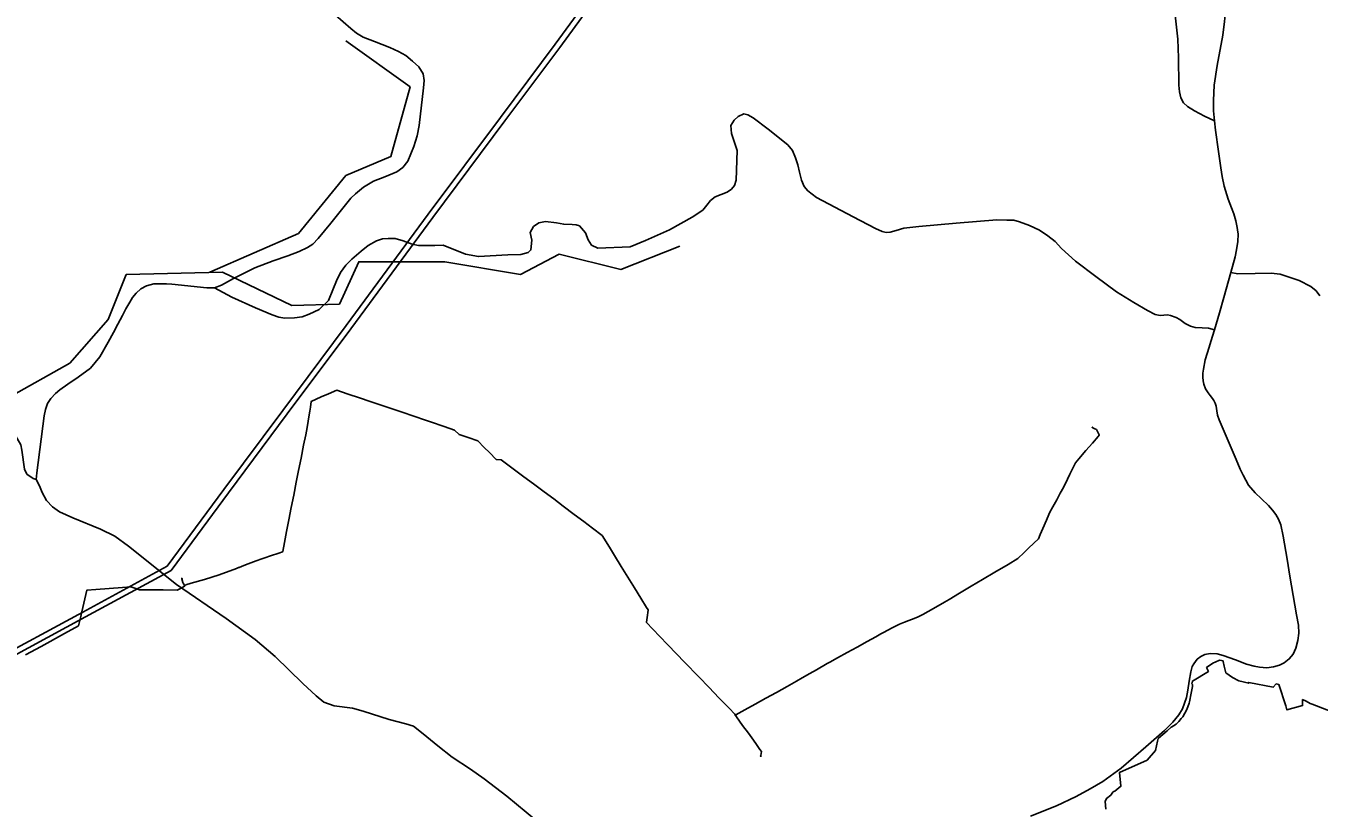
# Model space of a CAD drawing. Extents: x -789162 to -606354, y -1062736 to -945481.
# Drawn here: x -673868 to -670424, y -984691 to -982608 of the extents above; entities that cross this region are included whole.
import ezdxf

# ---------------------------------------------------------------- set-up
doc = ezdxf.new("R2010")
doc.units = 0
for name, color, linetype in [('_SIRSI VZTAHY_CYKLOTRASY MISTNI S', 7, 'Continuous'), ('_SIRSI VZTAHY_ELEKTRICKE VEDENI VN 110 kV S', 7, 'Continuous'), ('_SIRSI VZTAHY_SILNICE I TRIDY_STAV', 7, 'Continuous'), ('_SIRSI VZTAHY_SILNICE III TRIDY_STAV', 7, 'Continuous'), ('_SIRSI VZTAHY_USES_NRBC_S', 7, 'Continuous'), ('_SIRSI VZTAHY_VTL PLYNOVOD', 7, 'Continuous')]:
    doc.layers.add(name, color=color, linetype=linetype)

msp = doc.modelspace()

# ---------------------------------------------------------------- linework, layer by layer
at = {"layer": '_SIRSI VZTAHY_CYKLOTRASY MISTNI S'}
for points in [[(-673378.1, -983263.1), (-673142.1, -983160.4), (-673015.6, -983006.4), (-672895.9, -982955.1), (-672844.6, -982770.3), (-673015.6, -982647.1)], [(-673915, -983598.4), (-673750.9, -983506), (-673648.3, -983389.7), (-673600.4, -983269.9), (-673343.9, -983263.1), (-673159.2, -983352), (-673032.7, -983348.6), (-672981.4, -983235.7), (-672752.3, -983235.7), (-672550.5, -983269.9), (-672447.9, -983215.2), (-672283.8, -983256.2), (-672126.5, -983194.6)]]:
    msp.add_lwpolyline(points, dxfattribs=at)
at = {"layer": '_SIRSI VZTAHY_ELEKTRICKE VEDENI VN 110 kV S'}
for points in [[(-671043.7, -980672.2), (-671158.6, -980886.3), (-671249.6, -981058.7), (-671251.9, -981265.2), (-671255.4, -981448.5), (-671257.5, -981636.6), (-671260.3, -981844.8), (-671431.2, -981932.9), (-671691.2, -982066.6), (-672035.1, -982243.7), (-672228.9, -982342.9), (-672458, -982656), (-672604.3, -982851.6), (-672796.3, -983109.2), (-673014.7, -983405.3), (-673183.7, -983631.7), (-673340.4, -983841.8), (-673491.3, -984046), (-673715.9, -984168.5), (-673969.7, -984305.4)], [(-671043.7, -980672.2), (-671158.6, -980886.3), (-671249.6, -981058.7), (-671251.9, -981265.2), (-671255.4, -981448.5), (-671257.5, -981636.6), (-671260.3, -981844.8), (-671431.2, -981932.9), (-671691.2, -982066.6), (-672035.1, -982243.7), (-672228.9, -982342.9), (-672458, -982656), (-672604.3, -982851.6), (-672796.3, -983109.2), (-673014.7, -983405.3), (-673183.7, -983631.7), (-673340.4, -983841.8), (-673491.3, -984046), (-673715.9, -984168.5), (-673969.7, -984305.4)], [(-671033.5, -980677.5), (-671148.4, -980891.6), (-671235.9, -981061.9), (-671236.9, -981265.2), (-671240.4, -981448.6), (-671242.5, -981636.7), (-671245.4, -981854.1), (-671424.4, -981946.3), (-671684.4, -982080), (-672028.2, -982257), (-672219.1, -982354.7), (-672446.1, -982665.2), (-672592.3, -982860.6), (-672784.3, -983118.2), (-673002.6, -983414.2), (-673171.7, -983640.7), (-673328.4, -983850.8), (-673481.3, -984057.6), (-673708.7, -984181.6), (-673962.5, -984318.5)], [(-671033.5, -980677.5), (-671148.4, -980891.6), (-671235.9, -981061.9), (-671236.9, -981265.2), (-671240.4, -981448.6), (-671242.5, -981636.7), (-671245.4, -981854.1), (-671424.4, -981946.3), (-671684.4, -982080), (-672028.2, -982257), (-672219.1, -982354.7), (-672446.1, -982665.2), (-672592.3, -982860.6), (-672784.3, -983118.2), (-673002.6, -983414.2), (-673171.7, -983640.7), (-673328.4, -983850.8), (-673481.3, -984057.6), (-673708.7, -984181.6), (-673962.5, -984318.5)]]:
    msp.add_lwpolyline(points, dxfattribs=at)
at = {"layer": '_SIRSI VZTAHY_SILNICE I TRIDY_STAV'}
for points in [[(-670702.1, -982860.5), (-670704.9, -982833.6), (-670704.9, -982806.2), (-670703.2, -982765.7), (-670695.5, -982713.6), (-670679.9, -982632.2), (-670675.5, -982596.3), (-670673, -982569.3), (-670669.8, -982535.3), (-670668.9, -982514.8), (-670668.7, -982481.1), (-670668, -982445.2), (-670671.1, -982393.5), (-670677.5, -982322.2), (-670684.1, -982252.2)], [(-670659.3, -983264.1), (-670647.8, -983222.6), (-670643.5, -983203.9), (-670640.2, -983181.4), (-670639.6, -983162.3), (-670640.8, -983150.4), (-670641.7, -983144.6), (-670646, -983126.4), (-670651.3, -983108.4), (-670657.2, -983091.9), (-670665.8, -983069), (-670676.6, -983034.9), (-670682.1, -983009.1), (-670685.9, -982985.3), (-670692.2, -982942.6), (-670700, -982885.6), (-670702.1, -982860.5)], [(-670702.2, -983416.6), (-670688.9, -983372), (-670677.2, -983330.9), (-670659.3, -983264.1)], [(-671192.5, -984712.1), (-671123.3, -984684.2), (-671070.7, -984659.6), (-671033.7, -984639.4), (-670999.4, -984619.8), (-670951.2, -984584.3), (-670884.9, -984527.8), (-670835.4, -984483.9), (-670813.8, -984461.9), (-670797.7, -984442.3), (-670788, -984426.5), (-670781.9, -984411.3), (-670777.2, -984395.9), (-670773.9, -984376.7), (-670770.2, -984352.3), (-670765.8, -984327.9), (-670761.6, -984313.9), (-670757.6, -984306.3), (-670748.6, -984294.4), (-670738.5, -984286.7), (-670728.1, -984281.8), (-670713.8, -984279.2), (-670695.6, -984280.1), (-670679.5, -984284), (-670646.9, -984295.9), (-670617.4, -984306.9), (-670596.7, -984312.7), (-670582.2, -984315.7), (-670562.8, -984316.8), (-670545, -984314.6), (-670529.1, -984310.2), (-670516.6, -984304.1), (-670503.4, -984293.1), (-670493.2, -984280.3), (-670486.2, -984264.7), (-670480.5, -984244.6), (-670478.3, -984225), (-670479.1, -984203.7), (-670483.8, -984175.7), (-670501.6, -984072.9), (-670509.3, -984028), (-670519.9, -983966.1), (-670525.6, -983936.2), (-670532.2, -983920.8), (-670538.8, -983908.9), (-670547.8, -983896.8), (-670558.4, -983884.9), (-670577.5, -983866.8), (-670594.5, -983851.4), (-670611.5, -983830.7), (-670626.4, -983803.9), (-670634.3, -983787.8), (-670644.7, -983761.9), (-670690.2, -983656.7), (-670694.1, -983643.9), (-670696.2, -983632.4), (-670698.2, -983620.3), (-670701.1, -983612.6), (-670704.6, -983605.5), (-670708.1, -983599.8), (-670713.9, -983592.1), (-670719.2, -983584.7), (-670726.7, -983574.2), (-670730.6, -983561.9), (-670732.6, -983552.9), (-670733.6, -983542.8), (-670733.1, -983532.8), (-670731.9, -983521.8), (-670727, -983496.9), (-670716.9, -983462.9), (-670711.8, -983448), (-670702.2, -983416.6)]]:
    msp.add_lwpolyline(points, dxfattribs=at)
at = {"layer": '_SIRSI VZTAHY_SILNICE III TRIDY_STAV'}
for points in [[(-673365.4, -983305.6), (-673346.8, -983298.3), (-673315.3, -983280.5), (-673257.9, -983252.3), (-673209, -983232.9), (-673170.6, -983219.9), (-673140.1, -983208.1), (-673118.1, -983197.8), (-673103.6, -983188.7), (-673089.5, -983174.2), (-673055.5, -983132.8), (-673002.2, -983066.6), (-672990.3, -983054.9), (-672968.3, -983037.3), (-672942.3, -983021), (-672911.7, -983009.9), (-672880, -982996.4), (-672863.9, -982984.6), (-672850.8, -982967.5), (-672835, -982929.1), (-672825.9, -982900.2), (-672820.5, -982872.7), (-672809.2, -982773), (-672807.3, -982752.8), (-672809.6, -982735.7), (-672821, -982716.6), (-672838.2, -982701.9), (-672856.2, -982686.5), (-672875.3, -982675.7), (-672898.5, -982665.2), (-672939.5, -982649.6), (-672969.9, -982637.6), (-672987.5, -982627.2), (-673002.6, -982614.7), (-673042.9, -982579.5)], [(-670702.1, -982860.5), (-670728.7, -982848.5), (-670755.8, -982833.9), (-670774, -982822.3), (-670784.9, -982812.7), (-670791.7, -982799.7), (-670795.5, -982783.6), (-670797.1, -982765.8), (-670798.1, -982693.1), (-670800.3, -982642.9), (-670807, -982579.1)], [(-670702.2, -983416.6), (-670718.6, -983412.7), (-670734.9, -983411.7), (-670753.9, -983410.9), (-670766.2, -983407.6), (-670780.3, -983399.9), (-670795.2, -983389.9), (-670804.9, -983384), (-670819.7, -983378.6), (-670827.8, -983377), (-670847, -983378.7), (-670860.2, -983375.8), (-670880.7, -983365.6), (-670916.9, -983343.9), (-670963, -983315.5), (-671018.7, -983274.6), (-671073, -983234), (-671109.8, -983200.3), (-671126.8, -983182.2), (-671146.4, -983166.4), (-671168.1, -983151.9), (-671195.5, -983139.1), (-671222.1, -983129.2), (-671237.2, -983125.4), (-671255.2, -983124.9), (-671282.2, -983124.4), (-671390.2, -983133.3), (-671490.2, -983141.9), (-671529.4, -983145.9), (-671550.2, -983152.4), (-671566.4, -983156.8), (-671576.6, -983157.5), (-671587.2, -983155.6), (-671605.6, -983147.3), (-671664.8, -983116.5), (-671762.6, -983065.1), (-671785.2, -983046.7), (-671795.3, -983035.6), (-671802, -983018.4), (-671807.4, -982997.5), (-671811.8, -982978.1), (-671817.9, -982959), (-671826.4, -982939.4), (-671838.8, -982924.2), (-671890.7, -982883.1), (-671930.9, -982852.4), (-671944.9, -982844.7), (-671955.7, -982842.2), (-671971.2, -982849.2), (-671981.7, -982858.7), (-671990.7, -982873), (-671988.7, -982894.3), (-671973.4, -982939.7), (-671976.6, -983018.1), (-671980.7, -983032.4), (-671989, -983042.5), (-672000.4, -983050.5), (-672032.5, -983062.9), (-672044.9, -983072.7), (-672054.1, -983084.8), (-672065.4, -983098.4), (-672093, -983117.1), (-672153.8, -983150.5), (-672217.3, -983179), (-672258.6, -983196.2), (-672344.3, -983199.7), (-672361.3, -983191.2), (-672370.3, -983177.6), (-672377.9, -983158.4), (-672393.6, -983140.3), (-672402.1, -983137.2), (-672413.4, -983136.8), (-672435.4, -983135.9), (-672454.8, -983132.4), (-672484.4, -983128.7), (-672502.1, -983132.4), (-672516.3, -983142), (-672524.8, -983157.9), (-672520.5, -983178), (-672522.7, -983204.4), (-672530.6, -983211.3), (-672549.6, -983216.1), (-672584, -983217.1), (-672662.5, -983221.8), (-672697.3, -983215.5), (-672756.5, -983191.2), (-672778.6, -983192.1), (-672822.4, -983192.4), (-672839.4, -983189.1), (-672862.8, -983180.1), (-672884.8, -983174.1), (-672903.3, -983173.4), (-672918, -983175), (-672934.5, -983180), (-672956.1, -983192.7), (-672974.7, -983207.9), (-673000.1, -983228.9), (-673015.5, -983244.9), (-673029.7, -983264.6), (-673040.6, -983286.4), (-673050.4, -983310.1), (-673062.1, -983339.1), (-673087.2, -983363.2), (-673113.1, -983375.6), (-673132.3, -983382), (-673152.3, -983385.1), (-673178, -983385.8), (-673193.9, -983382.9), (-673211.9, -983376.8), (-673255.9, -983358.2), (-673319.6, -983330.2), (-673365.4, -983305.6)], [(-670421.8, -983326.3), (-670431.7, -983312.9), (-670445.9, -983301.7), (-670476.6, -983285.8), (-670527.5, -983269.1), (-670551.9, -983265.9), (-670594.1, -983267.2), (-670640.5, -983267.8), (-670659.3, -983264.1)], [(-673365.4, -983305.6), (-673385.8, -983305.6), (-673479.2, -983295.8), (-673493.6, -983294.7), (-673506.9, -983294.2), (-673526.8, -983294.8), (-673546.8, -983299.9), (-673561.4, -983307.8), (-673574.1, -983319.3), (-673583.6, -983331.2), (-673590.9, -983343), (-673601.5, -983361.4), (-673610.8, -983379.3), (-673623.2, -983401.6), (-673634.7, -983423.8), (-673649, -983449.8), (-673671.3, -983488.8), (-673696, -983518.7), (-673728.7, -983543.4), (-673756.4, -983561.8), (-673777.5, -983576.4), (-673789, -983586.4), (-673801.7, -983599.5), (-673810, -983613.3), (-673815.2, -983628.8), (-673818.8, -983645.9), (-673839, -983797.5), (-673840, -983815.8)], [(-673840, -983815.8), (-673848.1, -983812.6), (-673865.6, -983801.1), (-673871.9, -983788), (-673878.7, -983737.6), (-673881.5, -983723.3), (-673919.2, -983657.8), (-673933.1, -983639.7)], [(-672510.1, -984722.9), (-672586.8, -984658.4), (-672647, -984612.2), (-672683.7, -984586.6), (-672732.7, -984554.7), (-672770.8, -984525.1), (-672809.6, -984492.4), (-672835.6, -984472.4), (-672855.9, -984465.8), (-672900.7, -984454.6), (-672969.8, -984432.8), (-672998.2, -984424.5), (-673046.7, -984418.1), (-673074, -984408.9), (-673094.4, -984391.9), (-673129.9, -984358.4), (-673203.9, -984287), (-673257.2, -984241.8), (-673334.4, -984185.4), (-673467.1, -984095.2), (-673594.7, -983993), (-673630.8, -983966.7), (-673669.3, -983948.2), (-673743, -983917.8), (-673778.6, -983901.9), (-673796.7, -983888.5), (-673812.5, -983871.4), (-673824.3, -983850.4), (-673831.3, -983832.7), (-673840, -983815.8)]]:
    msp.add_lwpolyline(points, dxfattribs=at)
at = {"layer": '_SIRSI VZTAHY_USES_NRBC_S'}
msp.add_lwpolyline([(-670992.1, -984693.5), (-670993.5, -984673.1), (-670990.1, -984664.6), (-670978.6, -984656.2), (-670973, -984647.8), (-670970.2, -984646.7), (-670968, -984645.2), (-670951.7, -984632.5), (-670955.8, -984596), (-670882.1, -984563), (-670859.9, -984536.8), (-670853.9, -984512), (-670853.9, -984512), (-670852.3, -984505.3), (-670839.6, -984494.3), (-670828.2, -984484.5), (-670817.4, -984475.2), (-670809.8, -984470.7), (-670809.7, -984470.6), (-670809.2, -984470.1), (-670804.4, -984467.2), (-670797, -984460.1), (-670791.1, -984451.7), (-670786.7, -984447.8), (-670775.7, -984428.3), (-670769.5, -984411), (-670768.9, -984407.4), (-670764.9, -984384.9), (-670761.4, -984366.4), (-670760.7, -984361.5), (-670762.4, -984359.3), (-670761.4, -984352.3), (-670718.6, -984326.6), (-670718.6, -984326.6), (-670718.6, -984326.6), (-670723.4, -984316.5), (-670706.9, -984304.3), (-670691.2, -984297.3), (-670688.6, -984296.6), (-670679.8, -984298.5), (-670679.2, -984300.3), (-670676.6, -984313), (-670672.5, -984330.2), (-670654.7, -984342.8), (-670637.7, -984351.4), (-670611.2, -984358.1), (-670611.2, -984356), (-670545.8, -984368.6), (-670538.2, -984360), (-670531.3, -984361.3), (-670512.9, -984418.5), (-670509.6, -984429), (-670467.9, -984417.8), (-670467.9, -984401.5), (-670458.6, -984405.8), (-670447.4, -984412), (-670442.4, -984414.1), (-670375.4, -984439.7)], dxfattribs=at)
at = {"layer": '_SIRSI VZTAHY_VTL PLYNOVOD'}
for points in [[(-673444.7, -984098.3), (-673442, -984096), (-673427.8, -984091.4), (-673392.3, -984081.9), (-673352.7, -984069.4), (-673306.6, -984052.3), (-673301.8, -984050.2), (-673300.2, -984049.5), (-673287.4, -984044.5), (-673275.5, -984039.9), (-673254.6, -984032.3), (-673239.1, -984026.8), (-673231.6, -984023.9), (-673216.8, -984019.2), (-673193.8, -984011.8), (-673184.5, -984008.5), (-673184, -984008.2), (-673183.9, -984007.6), (-673179.3, -983983.2), (-673173.4, -983954.2), (-673167.4, -983922.8), (-673161, -983890.3), (-673154.5, -983857.2), (-673147.9, -983822.7), (-673141.6, -983791.4), (-673135.1, -983758.9), (-673128.4, -983724.2), (-673122.6, -983696.4), (-673118.4, -983676.8), (-673113.2, -983643.8), (-673111.7, -983633.9), (-673110, -983622.7), (-673107.7, -983607.8), (-673081, -983595.1), (-673061.9, -983587.1), (-673040, -983578), (-673012.1, -983587.6), (-672977.1, -983599.4), (-672954, -983606.9), (-672915.9, -983619.4), (-672865.8, -983636.2), (-672803.2, -983657.8), (-672779.4, -983665.5), (-672764.3, -983670.8), (-672753.9, -983674.5), (-672726.5, -983684), (-672714.3, -983696.1), (-672689.7, -983703.9), (-672664.2, -983712.7), (-672647.3, -983730.3), (-672633.5, -983744.1), (-672615.5, -983762.2), (-672615, -983762.5), (-672614.6, -983762.6), (-672602.4, -983762.8), (-672602.1, -983763), (-672574, -983784.2), (-672545.4, -983805.8), (-672512.5, -983830), (-672488, -983848.3), (-672462.2, -983867.3), (-672437, -983886.3), (-672407.5, -983908.5), (-672381.9, -983927.7), (-672358.5, -983945.2), (-672333.5, -983964.6), (-672313.6, -983995.8), (-672299.9, -984018.1), (-672282.1, -984047.6), (-672264.7, -984076), (-672247.3, -984104.3), (-672230.2, -984131.5), (-672214.8, -984156), (-672210.8, -984162.7), (-672210.6, -984163.2), (-672213.7, -984182.9), (-672215.5, -984195.3), (-672215.5, -984195.7), (-672215.3, -984196.1), (-672197.9, -984214.1), (-672179.6, -984233.5), (-672159, -984255.2), (-672134.5, -984280.8), (-672114.9, -984300.9), (-672075.1, -984341.6), (-672048.8, -984368.8), (-672021.1, -984397.5), (-671995.1, -984424.6), (-671979.7, -984440.2), (-671979.3, -984440.6), (-671979.1, -984440.8)], [(-671978.2, -984441.8), (-671977.8, -984442.2), (-671977.8, -984442.2), (-671977.6, -984442.5), (-671953.2, -984429.1), (-671926.1, -984414.2), (-671897, -984397.9), (-671869.2, -984382.7), (-671840.8, -984367), (-671815.4, -984352.4), (-671800.7, -984344), (-671780.1, -984332.4), (-671762.7, -984322.2), (-671733.5, -984305.5), (-671727, -984302), (-671706.6, -984290.4), (-671680.4, -984276), (-671654.3, -984261.6), (-671627, -984246.7), (-671604.7, -984234.5), (-671590.8, -984226.9), (-671583.6, -984223), (-671560.6, -984210.5), (-671541.5, -984200.6), (-671528, -984195.3), (-671497.4, -984184.1), (-671491.4, -984181.6), (-671478.9, -984175.4), (-671451, -984159), (-671421.6, -984141.8), (-671409.3, -984134.7), (-671381.5, -984117.9), (-671350.4, -984099.7), (-671320.4, -984082.1), (-671287, -984062.7), (-671251.9, -984042.1), (-671226.2, -984026.3), (-671209, -984009.8), (-671196.5, -983997.8), (-671170.8, -983973.5), (-671166.3, -983962.1), (-671159.4, -983946), (-671150, -983924.2), (-671143.8, -983909.2), (-671140.9, -983902.9), (-671133.1, -983888.2), (-671122.6, -983869.7), (-671113, -983852.4), (-671104.8, -983836.5), (-671094.1, -983814.9), (-671088, -983801.8), (-671081.7, -983788.9), (-671072.8, -983771), (-671063.8, -983760.2), (-671044.7, -983738.3), (-671027.4, -983718.4), (-671012.6, -983701), (-671009.9, -983697.5), (-671009.8, -983697), (-671016.8, -983682.8), (-671021.2, -983680.7), (-671022.7, -983679.9), (-671026.3, -983678.2), (-671026.5, -983678.1)], [(-671027.7, -983675.9), (-671028, -983676.5), (-671028, -983676.6), (-671028, -983676.6), (-671028.2, -983677.2), (-671027.5, -983677.6), (-671027.3, -983677.7), (-671027.1, -983677.8)], [(-671027.1, -983677.8), (-671026.9, -983677.4), (-671026.7, -983677.5), (-671026.5, -983677.6), (-671026.3, -983677.7), (-671026.5, -983678.1)], [(-671027.1, -983677.8), (-671026.8, -983677.9), (-671026.5, -983678.1)], [(-673868.5, -984282.6), (-673826.8, -984260.5), (-673764.9, -984226), (-673727.4, -984204.9), (-673721.8, -984180.2), (-673718.7, -984167.7), (-673705.1, -984110), (-673681.2, -984108.4), (-673610.8, -984102.9), (-673588.7, -984101.4), (-673580.4, -984104), (-673565.6, -984109.6), (-673553.4, -984109.4), (-673502.6, -984109.7), (-673464.8, -984110.2), (-673461.4, -984108.1), (-673448.2, -984101.3), (-673448.1, -984101.3), (-673447.8, -984101.1), (-673444.7, -984098.3)], [(-673452.5, -984079.5), (-673452.6, -984079.2), (-673452.7, -984079.1), (-673452.7, -984079), (-673452.9, -984078.3), (-673452.9, -984078.3), (-673453.2, -984077.4)], [(-673452.5, -984079.5), (-673451.9, -984079.3), (-673451.9, -984079.4), (-673451.8, -984079.6), (-673451.7, -984079.8), (-673451.7, -984079.9), (-673452.3, -984080.1)], [(-673452.5, -984079.5), (-673452.4, -984079.8), (-673452.3, -984080.1)], [(-673444.7, -984098.3), (-673448.8, -984091.4), (-673449.6, -984089.4), (-673452.2, -984080.4), (-673452.3, -984080.1)], [(-671910.7, -984551.8), (-671910.7, -984551.6), (-671910.6, -984550.6), (-671908.7, -984540), (-671912.8, -984534.2), (-671924, -984518.5), (-671934.6, -984503.9), (-671943.7, -984491.2), (-671959, -984470.4), (-671975.6, -984447.4), (-671979.5, -984441.3), (-671979.3, -984441.2), (-671979.3, -984440.9)], [(-671979.3, -984440.9), (-671979.2, -984440.9), (-671979.1, -984440.8)], [(-671979.3, -984440.9), (-671978.8, -984441.5), (-671978.4, -984441.9), (-671978.4, -984442), (-671978.2, -984441.8)], [(-671979.1, -984440.8), (-671978.2, -984441.8)], [(-671910.7, -984551.8), (-671911.2, -984551.8), (-671911.2, -984552), (-671911.2, -984552.2), (-671911.2, -984552.4), (-671910.8, -984552.4)], [(-671911, -984553.9), (-671911, -984553.5), (-671910.9, -984553.4), (-671910.9, -984553.3), (-671910.8, -984552.9), (-671910.8, -984552.7), (-671910.8, -984552.4)], [(-671910.7, -984551.8), (-671910.8, -984552.1), (-671910.8, -984552.4)]]:
    msp.add_lwpolyline(points, dxfattribs=at)

doc.saveas('drawing.dxf')
